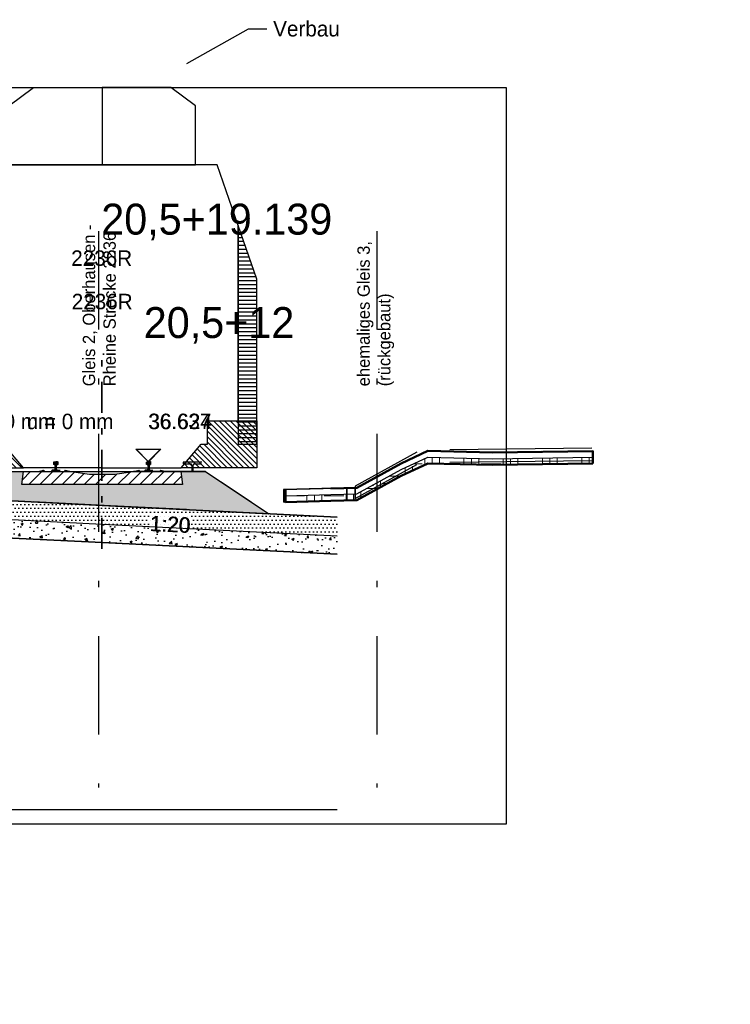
# Model space of a CAD drawing. Extents: x -805 to 3526, y -961 to 1039.
# Tile 450 of 473: x 1494 to 1505, y 28 to 44. Entities that reach past the tile are written whole.
import ezdxf
from ezdxf import colors
from ezdxf.entities.mleader import LeaderData, LeaderLine
from ezdxf.enums import TextEntityAlignment as Align
from ezdxf.math import Vec2, Vec3

# ---------------------------------------------------------------- set-up
doc = ezdxf.new("R2010")
doc.units = 0
for name, pattern in [('AUSGEZOGEN', [2, 1, 1]), ('STRICHPUNKT', [1, 0.5, -0.25, 0, -0.25]), ('STRICHPUNKT2', [12.7, 6.35, -3.175, 0, -3.175])]:
    doc.linetypes.add(name, pattern=pattern)
doc.layers.get('0').update_dxf_attribs({"color": 251})
for name, color, linetype in [('361___H__Lichtraumprofil GC Hauptgleise', 8, 'Continuous'), ('Lichtraumprofil', 9, 'Continuous'), ('Schnitt 3 m', 251, 'Continuous'), ('TTK-P-Gleisachse', 250, 'Continuous'), ('TTK-P-PU', 12, 'Continuous'), ('TTK-P-QP Block', 162, 'Continuous'), ('TTK-P-TEXT', 12, 'AUSGEZOGEN'), ('TTK-P-Verbau', 35, 'Continuous'), ('TTK-P-Verm-ProVI', 112, 'Continuous')]:
    doc.layers.add(name, color=color, linetype=linetype)
for name, color, linetype, lineweight in [('EB-2236S-BETTUNG-LIN', 5, 'Continuous', 25), ('EB-2236S-BETTUNG-SRA', 7, 'Continuous', 25), ('EB-2236S-FSS-LIN', 5, 'Continuous', 35), ('EB-2236S-FSS-SRA', 7, 'Continuous', 25), ('EB-2236S-GLEIS-LIN', 7, 'Continuous', 25), ('EB-2236S-GLEIS-TXT', 7, 'Continuous', 25), ('EB-2236S-GLEISACHSE-LIN', 7, 'STRICHPUNKT', 25), ('EB-2236S-NEIGUNG-TXT', 7, 'Continuous', 25), ('EB-2236S-PLANUM-LIN', 12, 'Continuous', 35), ('EB-2236S-PSS-LIN', 5, 'Continuous', 25), ('EB-2236S-PSS-SRA', 7, 'Continuous', 25), ('EB-2236S-Q-ACHSE-TXT', 7, 'Continuous', 50), ('EB-2236S-Q-BAL-LIN', 7, 'Continuous', 25), ('EB-2236S-SCHWELLE-LIN', 7, 'Continuous', 25), ('EB-2236S-SCHWELLE-SRA', 7, 'Continuous', 18), ('IFCOUT_Oberbau_IFC_RVT-1-Schnitt 2$1$A-GENM', 13, 'Continuous', 9), ('TTK-B-Bestand', 252, 'Continuous', 35), ('VE22-087 - Bf_Dorsten-Hervest ModellRevit2021_rvt-1-Schnitt 2$0$A-FLOR', 192, 'Continuous', 9), ('VE22-087 - Bf_Dorsten-Hervest ModellRevit2021_rvt-1-Schnitt 2$0$A-FLOR-FNSH', 192, 'Continuous', 35), ('VE22-087 - Bf_Dorsten-Hervest ModellRevit2021_rvt-1-Schnitt 2$0$A-FLOR-MCUT', 51, 'Continuous', 9), ('VE22-087 - Bf_Dorsten-Hervest ModellRevit2021_rvt-1-Schnitt 2$0$A-FLOR-PATT', 8, 'Continuous', 35)]:
    doc.layers.add(name, color=color, linetype=linetype, lineweight=lineweight)
doc.styles.add('AKG DIN 6776', font='AKG_DIN67.TTF')
doc.styles.add('PROVI', font='PROVI.SHX')
doc.styles.get("Standard").update_dxf_attribs({"font": 'arial.ttf'})
doc.dimstyles.new('TTK$6', dxfattribs={"dimtxt": 2.5, "dimasz": 2.5, "dimexe": 3.5, "dimexo": 0.1, "dimgap": 1, "dimtad": 1, "dimzin": 0, "dimtxsty": 'AKG DIN 6776', "dimblk": 'OBLIQUE', "dimcen": -0.09, "dimdle": 3, "dimse1": 1, "dimse2": 1, "dimclrd": 256, "dimclre": 256, "dimclrt": 256, "dimadec": 3, "dimazin": 0, "dimtfac": 1, "dimtofl": 0, "dimtmove": 0, "dimatfit": 3, "dimldrblk": 'OBLIQUE', "dimfxl": 7, "dimfxlon": 1, "dimtolj": 1, "dimtzin": 0, "dimlwd": -1, "dimlwe": -1, "dimarcsym": 0})
pattern_1 = [(0, (-142.05051, 86.792254), (1e-17, 0.0635), [])]
pattern_2 = [(45, (-142.05051, 87.43236), (-0.04490128, 0.04490128), [])]

# ---------------------------------------------------------------- blocks, each defined once
blk = doc.blocks.new('PVI_QPZEI_HOE')
for p, q in [((-0.2, 0.2), (0, 0)), ((-0.2, 0.2), (0.2, 0.2)), ((0.2, 0.2), (0, 0))]:
    blk.add_line(p, q)
blk = doc.blocks.new('_None')
blk = doc.blocks.new('S54')
at = {"color": 0}
for p, q in [((-0.063, 0.001), (-0.051, 0.013)), ((-0.063, 0.01), (-0.062, 0.011)), ((-0.063, 0), (-0.063, 0.01)), ((-0.063, 0), (0.062, 0)), ((-0.062, 0.011), (-0.061, 0.012)), ((-0.061, 0.012), (-0.06, 0.012)), ((-0.06, 0.012), (-0.045, 0.013)), ((-0.055, 0), (-0.04, 0.015)), ((-0.046, 0), (-0.026, 0.02)), ((-0.045, 0.013), (-0.042, 0.014)), ((-0.042, 0.014), (-0.016, 0.024)), ((-0.037, 0), (0.009, 0.046)), ((-0.034, 0.119), (0.002, 0.154)), ((-0.034, 0.128), (-0.007, 0.154)), ((-0.034, 0.14), (-0.032, 0.145)), ((-0.034, 0.116), (-0.034, 0.14)), ((-0.033, 0.112), (-0.034, 0.116)), ((-0.034, 0.136), (-0.016, 0.153)), ((-0.033, 0.111), (-0.033, 0.112)), ((-0.031, 0.111), (-0.033, 0.111)), ((-0.032, 0.111), (0.011, 0.154)), ((-0.032, 0.145), (-0.031, 0.147)), ((-0.031, 0.147), (-0.03, 0.149)), ((-0.015, 0.105), (-0.031, 0.111)), ((-0.03, 0.149), (-0.028, 0.151)), ((-0.028, 0.151), (-0.025, 0.152)), ((-0.028, 0), (0.01, 0.038)), ((-0.026, 0.109), (0.019, 0.153)), ((-0.025, 0.152), (-0.024, 0.152)), ((-0.024, 0.152), (-0.021, 0.153)), ((-0.021, 0.153), (-0.017, 0.153)), ((-0.019, 0.106), (0.026, 0.151)), ((-0.019, 0), (0.011, 0.031)), ((-0.017, 0.153), (-0.014, 0.154)), ((-0.016, 0.024), (-0.014, 0.025)), ((-0.014, 0.104), (-0.015, 0.105)), ((-0.014, 0.154), (-0.01, 0.154)), ((-0.013, 0.103), (-0.014, 0.104)), ((-0.014, 0.025), (-0.012, 0.026)), ((-0.013, 0.103), (0.031, 0.148)), ((-0.012, 0.102), (-0.013, 0.103)), ((-0.011, 0.1), (-0.012, 0.102)), ((-0.012, 0.027), (-0.011, 0.031)), ((-0.012, 0.026), (-0.012, 0.027)), ((-0.011, 0.097), (0.033, 0.141)), ((-0.01, 0.097), (-0.011, 0.1)), ((-0.011, 0.031), (-0.01, 0.038)), ((-0.011, 0), (0.014, 0.025)), ((-0.01, 0.154), (-0.006, 0.154)), ((-0.01, 0.095), (-0.01, 0.097)), ((-0.009, 0.091), (-0.01, 0.095)), ((-0.01, 0.036), (0.008, 0.054)), ((-0.01, 0.038), (-0.009, 0.046)), ((-0.009, 0.09), (0.033, 0.133)), ((-0.009, 0.085), (-0.009, 0.091)), ((-0.008, 0.079), (-0.009, 0.085)), ((-0.009, 0.046), (0.008, 0.063)), ((-0.009, 0.046), (-0.008, 0.053)), ((-0.008, 0.082), (0.033, 0.124)), ((-0.008, 0.073), (0.009, 0.091)), ((-0.008, 0.065), (0.008, 0.081)), ((-0.008, 0.079), (-0.008, 0.053)), ((-0.008, 0.056), (0.008, 0.072)), ((-0.006, 0.154), (-0.003, 0.154)), ((-0.003, 0.154), (0, 0.154)), ((-0.002, 0), (0.02, 0.022)), ((0.003, 0.154), (0, 0.154)), ((0.006, 0.154), (0.003, 0.154)), ((0.01, 0.154), (0.006, 0.154)), ((0.007, 0), (0.027, 0.02)), ((0.008, 0.079), (0.009, 0.085)), ((0.008, 0.079), (0.008, 0.053)), ((0.009, 0.046), (0.008, 0.053)), ((0.009, 0.091), (0.01, 0.095)), ((0.009, 0.085), (0.009, 0.091)), ((0.01, 0.038), (0.009, 0.046)), ((0.014, 0.154), (0.01, 0.154)), ((0.01, 0.097), (0.011, 0.1)), ((0.01, 0.095), (0.01, 0.097)), ((0.011, 0.031), (0.01, 0.038)), ((0.011, 0.1), (0.012, 0.102)), ((0.012, 0.027), (0.011, 0.031)), ((0.012, 0.102), (0.013, 0.103)), ((0.012, 0.026), (0.012, 0.027)), ((0.014, 0.025), (0.012, 0.026)), ((0.013, 0.103), (0.014, 0.104)), ((0.017, 0.153), (0.014, 0.154)), ((0.014, 0.104), (0.015, 0.105)), ((0.016, 0.024), (0.014, 0.025)), ((0.015, 0.105), (0.031, 0.111)), ((0.042, 0.014), (0.016, 0.024)), ((0.016, 0), (0.033, 0.017)), ((0.021, 0.153), (0.017, 0.153)), ((0.024, 0.152), (0.021, 0.153)), ((0.025, 0.152), (0.024, 0.152)), ((0.028, 0.151), (0.025, 0.152)), ((0.025, 0), (0.04, 0.015)), ((0.03, 0.149), (0.028, 0.151)), ((0.028, 0.109), (0.033, 0.115)), ((0.031, 0.147), (0.03, 0.149)), ((0.032, 0.145), (0.031, 0.147)), ((0.031, 0.111), (0.033, 0.111)), ((0.033, 0.14), (0.032, 0.145)), ((0.033, 0.116), (0.033, 0.14)), ((0.033, 0.112), (0.033, 0.116)), ((0.033, 0.111), (0.033, 0.112)), ((0.034, 0), (0.046, 0.013)), ((0.045, 0.013), (0.042, 0.014)), ((0.042, 0), (0.054, 0.012)), ((0.06, 0.012), (0.045, 0.013)), ((0.061, 0.012), (0.06, 0.012)), ((0.06, 0), (0.062, 0.003)), ((0.062, 0.011), (0.061, 0.012)), ((0.062, 0.01), (0.062, 0.011)), ((0.062, 0.011), (0.062, 0.011)), ((0.062, 0), (0.062, 0.01))]:
    blk.add_line(p, q, dxfattribs=at)
blk = doc.blocks.new('ProVi SchnittF')
at = {"layer": 'EB-2236S-BETTUNG-SRA'}
h = blk.add_hatch(dxfattribs=at)
h.set_pattern_fill('HEX', color=256, scale=0.008, style=0)
h.set_pattern_definition([(0, (-354.83655, -40.457303), (0, 0.0439940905), [0.0254, -0.0508]), (120, (-354.83655, -40.457303), (-0.0381, -0.021997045), [0.0254, -0.0508]), (60, (-354.81115, -40.457303), (-0.0381, 0.021997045), [0.0254, -0.0508])])
h.paths.add_polyline_path([(3.927, 5.464), (7.188, 5.464), (8.212, 4.782), (3.952, 4.995), (3.952, 5.389), (3.927, 5.389)])
h.paths.add_polyline_path([(4.217, 5.254), (6.817, 5.254), (6.788, 5.464), (4.246, 5.464)], flags=0)
at = {"layer": 'EB-2236S-FSS-SRA'}
h = blk.add_hatch(dxfattribs=at)
h.set_pattern_fill('AR-CONC', color=256, scale=0.002, style=0)
h.set_pattern_definition([(50, (-354.83655, -40.4573), (0.36436934, -0.03187817), [0.0381, -0.4191]), (355, (-354.83655, -40.4573), (-0.07048684, 0.3821137), [0.03048, -0.33528117]), (100.45144, (-354.8062, -40.45996), (0.2938825, 0.3502355), [0.03238, -0.3561805]), (46.1842, (-354.83655, -40.3557), (0.5421581, -0.08408466), [0.05715, -0.62865]), (96.63556, (-354.79137, -40.3627), (0.4748083, 0.49485225), [0.04857005, -0.5342712]), (351.18415, (-354.83655, -40.3557), (0.4748083, 0.49485225), [0.0457199, -0.5029195]), (21, (-354.78575, -40.3811), (0.30322878, -0.2045304), [0.0381, -0.4191]), (326, (-354.78575, -40.3811), (0.12360406, 0.36837593), [0.03048, -0.33528]), (71.45144, (-354.76048, -40.39815), (0.42683284, 0.16384554), [0.03238, -0.35617988]), (37.5, (-354.83655, -40.4573), (0.006177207, 0.16911008), [0, -0.331216, 0, -0.34036, 0, -0.33655]), (7.5, (-354.83655, -40.4573), (0.133639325, 0.20036115), [0, -0.194056, 0, -0.323596, 0, -0.12827]), (327.5, (-354.94983, -40.4573), (0.27118119, -0.01145749), [0, -0.127, 0, -0.39624, 0, -0.52578]), (317.5, (-355.00063, -40.4573), (0.29625836, 0.05085298), [0, -0.1651, 0, -0.263144, 0, -0.37338])])
h.paths.add_polyline_path([(3.952, 4.694), (9.317, 4.426), (9.317, 4.126), (3.952, 4.394)])
at = {"layer": 'EB-2236S-PSS-SRA'}
h = blk.add_hatch(dxfattribs=at)
h.set_pattern_fill('DOTS', color=256, scale=0.04, style=0)
h.set_pattern_definition([(0, (-354.83655, -40.457303), (0.03175, 0.0635), [0, -0.0635])])
h.paths.add_polyline_path([(3.952, 4.739), (4.102, 4.739), (4.002, 4.839), (3.952, 4.839), (3.952, 4.995), (9.317, 4.726), (9.317, 4.426), (3.952, 4.694)])
at = {"layer": 'EB-2236S-SCHWELLE-SRA'}
h = blk.add_hatch(dxfattribs=at)
h.set_pattern_fill('ANSI31', color=256, scale=0.04, style=0)
h.set_pattern_definition([(45, (-354.83655, -40.4573), (-0.08980256, 0.08980256), [])])
h.paths.add_polyline_path([(4.217, 5.254), (4.246, 5.464), (4.481, 5.464), (4.57, 5.489), (4.57, 5.489), (4.59, 5.464), (4.905, 5.464), (4.925, 5.489), (4.925, 5.489), (5.014, 5.464), (5.014, 5.464), (5.314, 5.422), (5.72, 5.422), (6.02, 5.464), (6.02, 5.464), (6.109, 5.489), (6.109, 5.489), (6.129, 5.464), (6.444, 5.464), (6.464, 5.489), (6.464, 5.489), (6.553, 5.464), (6.788, 5.464), (6.817, 5.254)])
at = {"layer": 'EB-2236S-BETTUNG-LIN', "flags": 128}
blk.add_lwpolyline([(3.927, 5.464), (7.188, 5.464), (8.212, 4.782)], dxfattribs=at)
at = {"layer": 'EB-2236S-FSS-LIN', "flags": 128}
blk.add_lwpolyline([(3.952, 4.739), (3.952, 4.394), (5.517, 4.316), (9.317, 4.126)], dxfattribs=at)
at = {"layer": 'EB-2236S-GLEISACHSE-LIN'}
blk.add_line((5.517, 4.214), (5.517, 7.339), dxfattribs=at)
at = {"layer": 'EB-2236S-PLANUM-LIN', "color": 5, "flags": 128}
blk.add_lwpolyline([(3.952, 4.995), (5.517, 4.916), (9.317, 4.726)], dxfattribs=at)
at = {"layer": 'EB-2236S-PSS-LIN', "flags": 128}
blk.add_lwpolyline([(3.952, 4.739), (3.952, 4.694), (5.517, 4.616), (9.317, 4.426)], dxfattribs=at)
at = {"layer": 'EB-2236S-Q-BAL-LIN'}
blk.add_line((-12.879, 0), (9.317, 0), dxfattribs=at)
at = {"layer": 'EB-2236S-SCHWELLE-LIN', "flags": 128}
blk.add_lwpolyline([(4.217, 5.254), (4.246, 5.464), (4.481, 5.464), (4.57, 5.489), (4.59, 5.464), (4.905, 5.464), (4.925, 5.489), (5.014, 5.464), (5.314, 5.422), (5.72, 5.422), (6.02, 5.464), (6.109, 5.489), (6.129, 5.464), (6.444, 5.464), (6.464, 5.489), (6.553, 5.464), (6.788, 5.464), (6.817, 5.254), (4.217, 5.254)], dxfattribs=at)
at = {"layer": 'EB-2236S-GLEIS-LIN'}
for name, p in [('PVI_QPZEI_HOE', (6.268, 5.624)), ('S54', (4.766, 5.47)), ('S54', (6.268, 5.47))]:
    blk.add_blockref(name, p, dxfattribs=at)
at = {"layer": 'EB-2236S-GLEIS-TXT', "style": 'PROVI'}
blk.add_text('2236R', height=0.25, dxfattribs=at).set_placement((5.517, 8.089), align=Align.CENTER)
blk.add_text('u = 0 mm', height=0.25, dxfattribs=at).set_placement((5.699, 6.15), align=Align.RIGHT)
blk.add_text('36.624', height=0.25, dxfattribs=at).set_placement((6.268, 6.15))
at = {"layer": 'EB-2236S-NEIGUNG-TXT', "style": 'PROVI'}
blk.add_text('1:20', height=0.25, rotation=357.1376, dxfattribs=at).set_placement((6.629, 4.736), align=Align.TOP_CENTER)
at = {"layer": 'EB-2236S-Q-ACHSE-TXT', "style": 'PROVI'}
blk.add_text('20,5+12', height=0.5, dxfattribs=at).set_placement((7.407, 7.624), align=Align.CENTER)
blk = doc.blocks.new('*D549')
at = {"layer": 'DEFPOINTS', "color": 0}
for p in [(1594.653, 36.74), (1594.306, 36.575), (8.223, 0)]:
    blk.add_point(p, dxfattribs=at)
at = {"layer": 'TTK-B-Bestand', "insert": (1594.109, 36.983), "char_height": 0.25, "attachment_point": 5, "style": 'AKG DIN 6776'}
blk.add_mtext('\\A1;36,588', dxfattribs=at)
blk = doc.blocks.new('_OBLIQUE')
at = {"color": 0, "linetype": 'ByBlock'}
blk.add_line((-0.5, -0.5), (0.5, 0.5), dxfattribs=at)
blk = doc.blocks.new('*D548')
at = {"layer": 'DEFPOINTS', "color": 0}
for p in [(1585.537, 36.771), (1585.046, 36.614), (-0.868, 0.031)]:
    blk.add_point(p, dxfattribs=at)
at = {"layer": 'TTK-B-Bestand', "insert": (1585.018, 37.014), "char_height": 0.25, "attachment_point": 5, "style": 'AKG DIN 6776'}
blk.add_mtext('\\A1;36,621', dxfattribs=at)
blk = doc.blocks.new('A$C59C97115')
at = {"layer": 'Lichtraumprofil', "transparency": 33554559}
h = blk.add_hatch(dxfattribs=at)
h.set_pattern_fill('ANSI31', color=42, scale=0.02, angle=315)
h.set_pattern_definition(pattern_1)
h.paths.add_polyline_path([(-2.2, 3.917), (-2.5, 3.05), (-2.5, 0.38), (-2.2, 0.38)])
h = blk.add_hatch(dxfattribs=at)
h.set_pattern_fill('ANSI31', color=42, scale=0.02, angle=315)
h.set_pattern_definition(pattern_1)
h.paths.add_polyline_path([(2.2, 3.917), (2.5, 3.05), (2.5, 0.38), (2.2, 0.38)])
h = blk.add_hatch(dxfattribs=at)
h.set_pattern_fill('ANSI31', color=42, scale=0.02)
h.set_pattern_definition(pattern_2)
h.paths.add_polyline_path([(-1.6, 0.38), (-1.7, 0.38), (-1.7, 0.76), (-2.2, 0.76), (-2.5, 0.76), (-2.5, 0), (-1.275, 0)])
h = blk.add_hatch(dxfattribs=at)
h.set_pattern_fill('ANSI31', color=42, scale=0.02)
h.set_pattern_definition(pattern_2)
h.paths.add_polyline_path([(1.6, 0.38), (1.7, 0.38), (1.7, 0.76), (2.2, 0.76), (2.5, 0.76), (2.5, 0), (1.275, 0)])
at = {"layer": 'Lichtraumprofil', "color": 42}
for p, q in [((-2.2, 3.917), (-1.86, 4.9)), ((-1.86, 4.9), (-1.51, 4.9)), ((-1.615, 4.9), (0, 4.9)), ((1.615, 4.9), (0, 4.9)), ((1.86, 4.9), (1.51, 4.9)), ((2.2, 3.917), (1.86, 4.9)), ((-2.2, 0.76), (-2.2, 3.917)), ((2.2, 0.76), (2.2, 3.917)), ((-1.7, 0.76), (-2.2, 0.76)), ((-1.7, 0.38), (-1.7, 0.76)), ((1.7, 0.38), (1.7, 0.76)), ((1.7, 0.76), (2.2, 0.76)), ((-1.6, 0.38), (-1.7, 0.38)), ((-1.275, 0), (-1.6, 0.38)), ((1.275, 0), (1.6, 0.38)), ((1.6, 0.38), (1.7, 0.38)), ((0, 0), (-1.275, 0)), ((0, 0), (1.275, 0))]:
    blk.add_line(p, q, dxfattribs=at)
at = {"layer": 'Lichtraumprofil', "color": 42, "flags": 128}
for points in [[(-1.51, 4.9), (-1.51, 5.85), (-1.11, 6.15), (0, 6.15), (0, 4.9), (-1.51, 4.9)], [(1.51, 4.9), (1.51, 5.85), (1.11, 6.15), (0, 6.15), (0, 4.9), (1.51, 4.9)], [(-2.2, 3.917), (-2.2, 0.38), (-2.5, 0.38), (-2.5, 3.05), (-2.2, 3.917)], [(2.2, 3.917), (2.2, 0.38), (2.5, 0.38), (2.5, 3.05), (2.2, 3.917)], [(-2.5, 0.76), (-2.5, 0), (-1.275, 0), (-1.6, 0.38), (-1.7, 0.38), (-1.7, 0.76), (-2.2, 0.76), (-2.2, 0.76), (-2.5, 0.76)], [(2.5, 0.76), (2.5, 0), (1.275, 0), (1.6, 0.38), (1.7, 0.38), (1.7, 0.76), (2.2, 0.76), (2.2, 0.76), (2.5, 0.76)]]:
    blk.add_lwpolyline(points, dxfattribs=at)
blk = doc.blocks.new('IFCOUT_Oberbau_IFC_RVT-1-Schnitt 2')
at = {"layer": 'IFCOUT_Oberbau_IFC_RVT-1-Schnitt 2$1$A-GENM', "color": 251}
for p, q in [((2.573, 36.573), (2.541, 36.573)), ((2.541, 36.573), (2.541, 36.551)), ((2.541, 36.551), (2.541, 36.533)), ((2.541, 36.533), (2.555, 36.533)), ((2.555, 36.533), (2.566, 36.533)), ((2.566, 36.533), (2.566, 36.484)), ((2.566, 36.484), (2.566, 36.444)), ((2.588, 36.573), (2.573, 36.573)), ((2.586, 36.493), (2.586, 36.533)), ((2.586, 36.533), (2.6, 36.533)), ((2.586, 36.444), (2.586, 36.493)), ((2.6, 36.533), (2.611, 36.533)), ((2.611, 36.555), (2.611, 36.573)), ((2.611, 36.533), (2.611, 36.555)), ((4.058, 36.573), (4.043, 36.573)), ((4.043, 36.573), (4.043, 36.551)), ((4.043, 36.551), (4.043, 36.533)), ((4.043, 36.533), (4.057, 36.533)), ((4.057, 36.533), (4.068, 36.533)), ((4.068, 36.533), (4.068, 36.484)), ((4.068, 36.484), (4.068, 36.444)), ((4.088, 36.493), (4.088, 36.533)), ((4.088, 36.533), (4.102, 36.533)), ((4.088, 36.444), (4.088, 36.493)), ((4.102, 36.533), (4.113, 36.533)), ((4.113, 36.555), (4.113, 36.573)), ((4.113, 36.533), (4.113, 36.555)), ((11.637, 36.492), (11.615, 36.492)), ((11.615, 36.492), (11.615, 36.481)), ((11.615, 36.481), (11.615, 36.467)), ((11.615, 36.467), (11.668, 36.467)), ((11.678, 36.621), (11.64, 36.621)), ((11.64, 36.621), (11.64, 36.604)), ((11.64, 36.604), (11.64, 36.581)), ((11.64, 36.581), (11.651, 36.581)), ((11.651, 36.581), (11.665, 36.581)), ((11.665, 36.492), (11.651, 36.492)), ((11.665, 36.581), (11.665, 36.542)), ((11.665, 36.542), (11.665, 36.492)), ((11.668, 36.467), (11.735, 36.467)), ((11.71, 36.621), (11.678, 36.621)), ((11.685, 36.532), (11.685, 36.581)), ((11.685, 36.581), (11.696, 36.581)), ((11.685, 36.492), (11.685, 36.532)), ((11.702, 36.492), (11.685, 36.492)), ((11.696, 36.581), (11.71, 36.581)), ((11.71, 36.599), (11.71, 36.621)), ((11.71, 36.581), (11.71, 36.599)), ((11.735, 36.479), (11.735, 36.492)), ((11.735, 36.467), (11.735, 36.479)), ((13.144, 36.493), (13.117, 36.493)), ((13.117, 36.493), (13.117, 36.481)), ((13.117, 36.481), (13.117, 36.468)), ((13.117, 36.468), (13.17, 36.468)), ((13.142, 36.622), (13.142, 36.604)), ((13.142, 36.604), (13.142, 36.582)), ((13.142, 36.582), (13.153, 36.582)), ((13.167, 36.493), (13.144, 36.493)), ((13.153, 36.582), (13.167, 36.582)), ((13.167, 36.582), (13.167, 36.542)), ((13.167, 36.542), (13.167, 36.493)), ((13.17, 36.468), (13.237, 36.468)), ((13.187, 36.532), (13.187, 36.582)), ((13.187, 36.582), (13.198, 36.582)), ((13.187, 36.493), (13.187, 36.532)), ((13.198, 36.582), (13.212, 36.582)), ((13.211, 36.622), (13.2, 36.622)), ((13.212, 36.599), (13.212, 36.622)), ((13.212, 36.582), (13.212, 36.599)), ((13.237, 36.479), (13.237, 36.493)), ((13.237, 36.468), (13.237, 36.479)), ((1.194, 36.105), (1.656, 36.413)), ((1.348, 36.208), (1.656, 36.413)), ((1.656, 36.413), (3.157, 36.413)), ((1.658, 36.413), (1.656, 36.413)), ((2.538, 36.444), (2.516, 36.444)), ((2.516, 36.444), (2.516, 36.43)), ((2.516, 36.43), (2.516, 36.419)), ((2.516, 36.419), (2.582, 36.419)), ((2.582, 36.419), (2.636, 36.419)), ((2.609, 36.444), (2.586, 36.444)), ((2.636, 36.444), (2.609, 36.444)), ((2.636, 36.433), (2.636, 36.444)), ((2.636, 36.419), (2.636, 36.433)), ((2.749, 36.413), (3.157, 36.413)), ((4.998, 36.413), (3.157, 36.413)), ((3.157, 36.413), (4.998, 36.413)), ((4.041, 36.444), (4.018, 36.444)), ((4.018, 36.444), (4.018, 36.43)), ((4.018, 36.43), (4.018, 36.419)), ((4.018, 36.419), (4.085, 36.419)), ((4.056, 36.444), (4.041, 36.444)), ((4.085, 36.419), (4.138, 36.419)), ((4.111, 36.444), (4.088, 36.444)), ((4.138, 36.444), (4.111, 36.444)), ((4.138, 36.433), (4.138, 36.444)), ((4.138, 36.419), (4.138, 36.433)), ((5.357, 36.174), (4.998, 36.413)), ((4.998, 36.413), (5.357, 36.174)), ((10.467, 36.27), (10.755, 36.461)), ((10.74, 36.452), (10.537, 36.317)), ((10.755, 36.462), (10.755, 36.461)), ((10.755, 36.461), (12.268, 36.461)), ((11.544, 36.461), (12.606, 36.461)), ((14.097, 36.462), (12.606, 36.461)), ((14.554, 36.156), (14.097, 36.462)), ((14.097, 36.462), (14.555, 36.156)), ((5.357, 36.174), (5.646, 35.982)), ((5.357, 36.174), (5.646, 35.982)), ((10.107, 36.03), (10.467, 36.27)), ((10.107, 36.03), (10.467, 36.27)), ((10.517, 36.303), (10.467, 36.27)), ((14.554, 36.156), (14.819, 35.98)), ((14.555, 36.156), (15.12, 35.779)), ((0.633, 35.731), (1.194, 36.105)), ((12.883, 35.891), (10.107, 36.03)), ((0.633, 35.731), (0.942, 35.937)), ((0.633, 35.731), (3.396, 35.869)), ((5.646, 35.982), (3.396, 35.869)), ((5.646, 35.982), (5.077, 35.953)), ((5.648, 35.982), (5.646, 35.982)), ((15.12, 35.779), (12.883, 35.891)), ((1.304, 35.764), (0.633, 35.731)), ((15.122, 35.78), (15.12, 35.779))]:
    blk.add_line(p, q, dxfattribs=at)
at = {"layer": 'IFCOUT_Oberbau_IFC_RVT-1-Schnitt 2$1$A-GENM', "color": 251, "lineweight": 5}
for p, q in [((2.541, 36.573), (2.542, 36.573)), ((2.573, 36.573), (2.573, 36.573)), ((2.586, 36.493), (2.587, 36.494)), ((2.611, 36.573), (2.612, 36.573)), ((2.611, 36.555), (2.612, 36.556)), ((2.611, 36.533), (2.612, 36.533)), ((4.043, 36.573), (4.044, 36.573)), ((4.088, 36.493), (4.089, 36.494)), ((11.615, 36.492), (11.616, 36.493)), ((11.71, 36.621), (11.711, 36.622)), ((11.71, 36.599), (11.711, 36.6)), ((11.71, 36.581), (11.711, 36.582)), ((11.735, 36.493), (11.736, 36.493)), ((13.117, 36.493), (13.118, 36.493)), ((13.144, 36.493), (13.145, 36.493)), ((13.187, 36.532), (13.188, 36.533)), ((13.212, 36.622), (13.213, 36.622)), ((13.212, 36.599), (13.213, 36.6)), ((13.212, 36.582), (13.213, 36.582)), ((2.516, 36.444), (2.517, 36.444)), ((2.609, 36.444), (2.609, 36.444)), ((2.636, 36.444), (2.637, 36.444)), ((2.636, 36.433), (2.637, 36.433)), ((2.636, 36.419), (2.637, 36.419)), ((4.088, 36.444), (4.089, 36.444)), ((4.138, 36.444), (4.139, 36.444)), ((4.138, 36.433), (4.139, 36.433)), ((4.138, 36.419), (4.139, 36.419)), ((14.098, 36.462), (14.097, 36.462))]:
    blk.add_line(p, q, dxfattribs=at)
blk = doc.blocks.new('P-HP-Dorsten 2022  - Schnitt 2 Süden')
at = {"layer": 'VE22-087 - Bf_Dorsten-Hervest ModellRevit2021_rvt-1-Schnitt 2$0$A-FLOR-PATT', "lineweight": 9}
h = blk.add_hatch(dxfattribs=at)
h.set_pattern_fill('FP_8', color=252, style=0, pattern_type=2)
h.set_pattern_definition([(24.612, (8.441, 32.558), (0.5771735, 0.29786776), [0.09523, -0.01905, 0.02539, -0.01905, -0.47613]), (24.612, (8.441, 32.558), (0.5771735, 0.29786776), [-0.15871, 0.09523, -0.38091]), (24.612, (8.412, 32.546), (0.5771735, 0.29786776), [0.06348, -0.04761, 0.09523, -0.04761, -0.38091]), (24.612, (8.412, 32.546), (0.5771735, 0.29786776), [-0.25394, 0.06348, -0.31742]), (24.612, (8.614, 32.652), (0.5771735, 0.29786776), [0.07936, -0.03174, 0.07936, -0.44439]), (24.612, (8.325, 32.526), (0.5771735, 0.29786776), [0.03174, -0.06348, 0.03174, -0.50788]), (90, (8.383, 32.553), (-0.57717, -0.23092), [0.00301, -0.03046]), (90, (8.556, 32.612), (-0.57717, -0.23092), [0.00335, -0.03013]), (90, (8.7, 32.691), (-0.57717, -0.23092), [0.00335, -0.03013]), (27.298, (8.631, 32.646), (-3.38e-06, 0.03347663), [0.04593, -0.60358]), (201.806, (8.481, 32.577), (-0.57717378, -0.26439841), [0.04396, -0.57769]), (29.86, (8.614, 32.638), (3.44e-06, 0.03347581), [0.02976, -0.63576]), (34.61, (8.585, 32.625), (-2.115e-06, 0.03347212), [0.01701, -0.68425]), (34.61, (8.729, 32.704), (-2.115e-06, 0.03347212), [0.01361, -0.68766]), (34.61, (8.395, 32.558), (-2.115e-06, 0.03347212), [0.01191, -0.68936]), (192.74, (8.527, 32.599), (-1.9e-06, 0.03347367), [0.01435, -0.57738]), (192.74, (8.672, 32.678), (-1.9e-06, 0.03347367), [0.01148, -0.58025]), (192.74, (8.372, 32.547), (-1.9e-06, 0.03347367), [0.01005, -0.58169]), (198.886, (8.498, 32.585), (5.28e-06, 0.03347379), [0.02728, -0.58273])])
h.paths.add_polyline_path([(17.258, 36.597), (17.693, 36.797), (17.69, 36.801), (17.302, 36.623)])
h = blk.add_hatch(dxfattribs=at)
h.set_pattern_fill('FP_6', color=252, style=0, pattern_type=2)
h.set_pattern_definition([(358.642, (6.734, 37.057), (0.6348252, 0.01041798), [0.09525, -0.01905, 0.0254, -0.01905, -0.47625]), (358.642, (6.734, 37.057), (0.6348252, 0.01041798), [-0.15875, 0.09525, -0.381]), (358.642, (6.703, 37.058), (0.6348252, 0.01041798), [0.0635, -0.04762, 0.09525, -0.04762, -0.381]), (358.642, (6.703, 37.058), (0.6348252, 0.01041798), [-0.254, 0.0635, -0.3175]), (358.642, (6.925, 37.063), (0.6348252, 0.01041798), [0.07937, -0.03175, 0.07937, -0.4445]), (358.642, (6.607, 37.076), (0.6348252, 0.01041798), [0.03175, -0.0635, 0.03175, -0.508]), (90, (6.671, 37.074), (-0.63482, 0.04052), [0.00229, -0.02318]), (90, (6.861, 37.054), (-0.63482, 0.04052), [0.00255, -0.02292]), (90, (7.02, 37.061), (-0.63482, 0.04052), [0.00255, -0.02292]), (0.94005, (6.944, 37.052), (2.077e-06, 0.02547346), [0.04489, -0.59001]), (176.348, (6.779, 37.056), (-0.63482072, 0.01504627), [0.04498, -0.59113]), (3.235, (6.925, 37.053), (2.655e-06, 0.02547074), [0.02844, -0.6074]), (7.788, (6.893, 37.054), (-6.9e-07, 0.02546479), [0.01554, -0.62519]), (7.788, (7.052, 37.06), (-6.9e-07, 0.02546479), [0.01243, -0.6283]), (7.788, (6.684, 37.074), (-6.9e-07, 0.02546479), [0.01088, -0.62985]), (169.564, (6.83, 37.055), (3.744e-06, 0.02547066), [0.01566, -0.62984]), (169.564, (6.988, 37.062), (3.744e-06, 0.02547066), [0.01252, -0.63298]), (169.564, (6.658, 37.074), (3.744e-06, 0.02547066), [0.01096, -0.63454]), (174.065, (6.798, 37.056), (3.223e-06, 0.02546617), [0.02854, -0.6097])])
h.paths.add_polyline_path([(18.734, 36.772), (18.62, 36.779), (18.322, 36.786), (17.69, 36.801), (17.693, 36.797), (18.62, 36.775)])
h = blk.add_hatch(dxfattribs=at)
h.set_pattern_fill('FP_5', color=252, style=0, pattern_type=2)
h.set_pattern_definition([(0.81576, (6.711, 36.599), (0.63493427, 0.06181596), [0.09525, -0.01905, 0.0254, -0.01905, -0.47625]), (0.81576, (6.711, 36.599), (0.63493427, 0.06181596), [-0.15875, 0.09525, -0.381]), (0.81576, (6.679, 36.6), (0.63493427, 0.06181596), [0.0635, -0.04762, 0.09525, -0.04762, -0.381]), (0.81576, (6.679, 36.6), (0.63493427, 0.06181596), [-0.254, 0.0635, -0.3175]), (0.81576, (6.901, 36.624), (0.63493427, 0.06181596), [0.07937, -0.03175, 0.07937, -0.4445]), (0.81576, (6.584, 36.63), (0.63493427, 0.06181596), [0.03175, -0.0635, 0.03175, -0.508]), (90, (6.647, 36.631), (-0.63494, 0.04373), [0.00475, -0.04802]), (90, (6.838, 36.602), (-0.63494, 0.04373), [0.00528, -0.0475]), (90, (6.997, 36.626), (-0.63494, 0.04373), [0.00528, -0.0475]), (5.561, (6.921, 36.603), (-4.5e-06, 0.05277796), [0.04511, -0.59283]), (176.06, (6.755, 36.6), (-0.63493206, -0.00904406), [0.045, -0.59144]), (10.23, (6.901, 36.603), (-3.5e-06, 0.0527784), [0.02885, -0.61634]), (19.122, (6.87, 36.603), (2.82e-06, 0.05277276), [0.0163, -0.65572]), (19.122, (7.028, 36.626), (2.82e-06, 0.05277276), [0.01304, -0.65898]), (19.122, (6.66, 36.631), (2.82e-06, 0.05277276), [0.01141, -0.66061]), (162.347, (6.806, 36.602), (3.95e-06, 0.0527739), [0.01616, -0.65015]), (162.347, (6.965, 36.625), (3.95e-06, 0.0527739), [0.01293, -0.65338]), (162.347, (6.635, 36.631), (3.95e-06, 0.0527739), [0.01131, -0.655]), (171.357, (6.774, 36.601), (2e-08, 0.05276925), [0.02872, -0.61351])])
h.paths.add_polyline_path([(18.734, 36.772), (18.734, 36.772), (20.359, 36.796), (20.358, 36.804), (19.292, 36.789), (18.62, 36.779)])
h = blk.add_hatch(dxfattribs=at)
h.set_pattern_fill('FP_3', color=252, style=0, pattern_type=2)
h.set_pattern_definition([(0, (6.525, 36.271), (0.3175, 0.3175), [0.3175, -0.3175]), (0, (6.525, 36.39), (0.3175, 0.3175), [0.3175, -0.3175]), (0, (6.525, 36.509), (0.3175, 0.3175), [0.3175, -0.3175]), (90, (6.565, 36.549), (-0.3175, 0.3175), [0.3175, -0.3175]), (90, (6.684, 36.549), (-0.3175, 0.3175), [0.3175, -0.3175]), (90, (6.803, 36.549), (-0.3175, 0.3175), [0.3175, -0.3175])])
h.paths.add_polyline_path([(15.389, 35.971), (16.12, 35.991), (16.541, 36.003), (17.258, 36.397), (17.693, 36.597), (18.734, 36.572), (20.359, 36.596), (20.359, 36.696), (18.734, 36.672), (17.693, 36.697), (17.258, 36.497), (16.541, 36.103), (16.12, 36.091), (15.389, 36.071)])
h = blk.add_hatch(dxfattribs=at)
h.set_pattern_fill('FP_7', color=252, style=0, pattern_type=2)
h.set_pattern_definition([(28.786, (9.043, 32.084), (0.5565147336, 0.314235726), [0.09525, -0.01905, 0.0254, -0.01905, -0.47624]), (28.786, (9.043, 32.084), (0.5565147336, 0.314235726), [-0.15875, 0.09525, -0.38099]), (28.786, (9.016, 32.069), (0.5565147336, 0.314235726), [0.0635, -0.04762, 0.09525, -0.04762, -0.38099]), (28.786, (9.016, 32.069), (0.5565147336, 0.314235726), [-0.25399, 0.0635, -0.31749]), (28.786, (9.21, 32.179), (0.5565147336, 0.314235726), [0.07937, -0.03175, 0.07937, -0.44449]), (28.786, (8.932, 32.028), (0.5565147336, 0.314235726), [0.03175, -0.0635, 0.03175, -0.50799]), (90, (8.988, 32.059), (-0.55652, -0.2973), [0.00076, -0.0077]), (90, (9.155, 32.146), (-0.55652, -0.2973), [0.00085, -0.00762]), (90, (9.294, 32.225), (-0.55652, -0.2973), [0.00085, -0.00762]), (29.451, (9.227, 32.185), (-1.244e-06, 0.0084630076), [0.04519, -0.59392]), (208.112, (9.082, 32.106), (-0.5565151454, -0.3057703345), [0.04462, -0.58634]), (30.108, (9.21, 32.176), (4.653e-06, 0.00846433), [0.02877, -0.61454]), (31.395, (9.183, 32.161), (-2.0016e-06, 0.008468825), [0.01581, -0.63616]), (31.395, (9.322, 32.241), (-2.0016e-06, 0.008468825), [0.01265, -0.63932]), (31.395, (8.999, 32.065), (-2.0016e-06, 0.008468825), [0.01107, -0.6409]), (206.039, (9.127, 32.13), (1.744e-06, 0.0084705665), [0.01502, -0.60437]), (206.039, (9.266, 32.21), (1.744e-06, 0.0084705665), [0.01202, -0.60737]), (206.039, (8.977, 32.053), (1.7437e-06, 0.0084705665), [0.01052, -0.60888]), (207.43, (9.099, 32.115), (1.949e-06, 0.008462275), [0.02804, -0.59897])])
h.paths.add_polyline_path([(16.538, 36.203), (16.541, 36.203), (17.258, 36.597), (17.302, 36.623), (17.287, 36.615), (16.539, 36.203)])
at = {"layer": 'VE22-087 - Bf_Dorsten-Hervest ModellRevit2021_rvt-1-Schnitt 2$0$A-FLOR', "color": 252, "lineweight": 25}
for p, q in [((17.69, 36.801), (17.693, 36.797)), ((20.358, 36.804), (20.359, 36.796)), ((18.62, 36.779), (18.734, 36.772)), ((17.258, 36.597), (17.302, 36.623)), ((16.538, 36.003), (16.54, 36.003)), ((15.386, 35.971), (15.389, 35.971))]:
    blk.add_line(p, q, dxfattribs=at)
at = {"layer": 'VE22-087 - Bf_Dorsten-Hervest ModellRevit2021_rvt-1-Schnitt 2$0$A-FLOR-FNSH', "color": 252, "lineweight": 50}
for p, q in [((17.693, 36.797), (17.258, 36.597)), ((18.734, 36.772), (17.693, 36.797)), ((20.359, 36.796), (18.734, 36.772)), ((20.359, 36.696), (20.359, 36.796)), ((20.359, 36.596), (20.359, 36.696)), ((17.258, 36.597), (16.541, 36.203)), ((17.258, 36.397), (17.693, 36.597)), ((17.693, 36.597), (18.734, 36.572)), ((18.734, 36.572), (20.359, 36.596)), ((16.541, 36.003), (17.258, 36.397)), ((15.389, 36.171), (15.389, 36.071)), ((16.541, 36.203), (16.12, 36.191)), ((15.389, 36.071), (15.389, 35.971)), ((15.389, 35.971), (16.12, 35.991)), ((16.12, 35.991), (16.541, 36.003))]:
    blk.add_line(p, q, dxfattribs=at)
at = {"layer": 'VE22-087 - Bf_Dorsten-Hervest ModellRevit2021_rvt-1-Schnitt 2$0$A-FLOR-MCUT', "color": 252, "lineweight": 25}
for p, q in [((17.258, 36.497), (17.693, 36.697)), ((17.693, 36.697), (18.734, 36.672)), ((18.734, 36.672), (20.359, 36.696)), ((16.541, 36.103), (17.258, 36.497)), ((15.389, 36.071), (16.12, 36.091)), ((16.12, 36.091), (16.541, 36.103))]:
    blk.add_line(p, q, dxfattribs=at)
at = {"layer": 'TTK-B-Bestand', "color": 251, "lineweight": 5}
blk.add_blockref('IFCOUT_Oberbau_IFC_RVT-1-Schnitt 2', (0, 0), dxfattribs=at)
blk = doc.blocks.new('*D536')
at = {"layer": 'DEFPOINTS', "color": 0}
for p in [(1593.426, 36.652), (1593.91, 36.652), (733.066, 0.107)]:
    blk.add_point(p, dxfattribs=at)
at = {"layer": 'TTK-P-TEXT', "insert": (1594.454, 36.896), "char_height": 0.25, "attachment_point": 5, "style": 'AKG DIN 6776'}
blk.add_mtext('\\A1;36,589', dxfattribs=at)

msp = doc.modelspace()

# ---------------------------------------------------------------- linework, layer by layer
at = {"layer": 'EB-2236S-GLEISACHSE-LIN', "color": 251}
msp.add_line((1494.8592, 35.2149), (1494.8592, 38.3399), dxfattribs=at)
at = {"layer": 'Schnitt 3 m', "color": 251}
for p, q in [((1502.7885, 36.8453), (1500.491, 36.8141)), ((1499.958, 36.7759), (1498.9611, 36.2283)), ((1500.491, 36.6141), (1502.7885, 36.6453)), ((1496.4777, 36.618), (1496.1777, 36.618)), ((1496.1777, 36.618), (1496.1777, 36.59)), ((1496.1777, 36.59), (1496.2947, 36.59)), ((1496.3187, 36.566), (1496.3187, 36.4724)), ((1496.3367, 36.4724), (1496.3367, 36.566)), ((1496.3607, 36.59), (1496.4777, 36.59)), ((1496.4777, 36.618), (1496.478, 36.618)), ((1498.9611, 36.0283), (1499.958, 36.5759)), ((1493.3628, 36.4636), (1493.5686, 36.4637)), ((1496.5397, 36.4636), (1495.3751, 36.4636)), ((1497.7999, 36.1718), (1497.809, 36.1717)), ((1497.7999, 36.1718), (1497.7999, 35.9718)), ((1498.9499, 36.2034), (1497.8, 36.1718)), ((1497.8, 36.1721), (1498.8755, 36.2014)), ((1498.8247, 36.1996), (1497.809, 36.1717)), ((1497.809, 36.1717), (1497.809, 35.9717)), ((1498.8247, 35.9996), (1498.8247, 36.1996)), ((1498.9613, 36.2037), (1498.8248, 36.1996)), ((1498.8248, 36.1996), (1498.8248, 35.9996)), ((1498.9611, 36.2283), (1498.9611, 36.0283)), ((1498.9613, 36.0037), (1498.9613, 36.2037)), ((1497.0622, 36.1154), (1497.5633, 35.7814)), ((1497.809, 35.9717), (1498.8247, 35.9996)), ((1498.8248, 35.9996), (1498.9613, 36.0037)), ((1495.0016, 35.9094), (1493.7492, 35.9721)), ((1495.0015, 35.9094), (1497.5633, 35.7814)), ((1496.2294, 35.8481), (1495.0016, 35.9094)), ((1497.809, 35.9717), (1497.7999, 35.9718))]:
    msp.add_line(p, q, dxfattribs=at)
for centre, start_param, end_param in [((1496.2947, 36.566), 4.712389, 6.2831853), ((1496.3607, 36.566), 0, 1.5707963)]:
    msp.add_ellipse(centre, major_axis=(0, 0.024), ratio=0.9999756, start_param=start_param, end_param=end_param, dxfattribs=at)
at = {"layer": 'TTK-P-Gleisachse', "color": 251, "linetype": 'STRICHPUNKT2', "ltscale": 0.25}
for p, q in [((1494.8102, 40.3511), (1494.8102, 31.3547)), ((1499.3102, 40.3511), (1499.3102, 31.3547))]:
    msp.add_line(p, q, dxfattribs=at)
at = {"layer": 'TTK-P-Verm-ProVI', "color": 251}
msp.add_lwpolyline([(1469.908, 30.7667), (1501.4082, 30.7667), (1501.4082, 42.6684), (1469.908, 42.6684)], close=True, dxfattribs=at)

# ---------------------------------------------------------------- block references
at = {"layer": '361___H__Lichtraumprofil GC Hauptgleise', "color": 251, "xscale": -1}
msp.add_blockref('A$C59C97115', (1494.8685, 36.5268), dxfattribs=at)
at = {"layer": 'EB-2236S-GLEIS-LIN', "color": 251}
msp.add_blockref('PVI_QPZEI_HOE', (1495.6102, 36.6249), dxfattribs=at)
at = {"layer": 'TTK-P-PU', "color": 251}
msp.add_blockref('ProVi SchnittF', (1489.3507, 30.9999), dxfattribs=at)
at = {"layer": 'TTK-P-QP Block', "color": 251}
msp.add_blockref('P-HP-Dorsten 2022  - Schnitt 2 Süden', (1482.4448, 0.0001), dxfattribs=at)

# ---------------------------------------------------------------- texts
at = {"layer": 'EB-2236S-GLEIS-TXT', "color": 251, "style": 'PROVI'}
msp.add_text('2236R', height=0.25, dxfattribs=at).set_placement((1494.8592, 39.7913), align=Align.CENTER)
msp.add_text('u = 0 mm', height=0.25, dxfattribs=at).set_placement((1494.1082, 37.1509), align=Align.RIGHT)
msp.add_text('36.637', height=0.25, dxfattribs=at).set_placement((1495.6102, 37.1509))
at = {"layer": 'EB-2236S-NEIGUNG-TXT', "color": 251, "style": 'PROVI'}
msp.add_text('1:20', height=0.25, rotation=357.13759, dxfattribs=at).set_placement((1495.9705, 35.7366), align=Align.TOP_CENTER)
at = {"layer": 'EB-2236S-Q-ACHSE-TXT', "color": 251, "style": 'PROVI'}
msp.add_text('20,5+19.139', height=0.5, dxfattribs=at).set_placement((1496.7207, 40.2962), align=Align.CENTER)
at = {"layer": 'TTK-P-Gleisachse', "color": 251, "char_height": 0.2, "attachment_point": 7, "rotation": 90}
for s, width, insert in [('{\\fAKG DIN 6776|b0|i0|c0|p2;Gleis 2, Oberhausen - Rheine Strecke 2236}', 3.055589, (1495.0898, 37.8433)), ('{\\fAKG DIN 6776|b0|i0|c0|p2;ehemaliges Gleis 3, (rückgebaut)}', 3.161727, (1499.5898, 37.8433))]:
    msp.add_mtext_dynamic_manual_height_columns(s, width=width, gutter_width=12.5, heights=[0], dxfattribs=dict(at, insert=insert))

# ---------------------------------------------------------------- dimensions: what is measured, and where the dimension line sits
at = {"layer": 'TTK-B-Bestand', "color": 251}
for feature_location, offset, origin, text, picture, middle in [((1585.0459, 36.614), (0.4461, 0.1576), (-0.8681, 0.0309), '36,621', '*D548', (1585.0178, 37.0144)), ((1594.3062, 36.5752), (0.2947, 0.1656), (8.2233, 0), '36,588', '*D549', (1594.1093, 36.9835))]:
    dim = msp.add_ordinate_dim(feature_location=feature_location, offset=offset, dtype=0, origin=origin, text=text, dimstyle='TTK$6', override={"dimscale": 0, "dimdec": 3, "dimtmove": 1, "dimfxlon": 0}, dxfattribs=at)
    dim.commit()
    dim.dimension.update_dxf_attribs({"geometry": picture, "text_midpoint": middle})
at = {"layer": 'TTK-P-TEXT', "color": 251}
dim = msp.add_ordinate_dim(feature_location=(1593.4264, 36.6522), offset=(0.4831, 0), dtype=0, origin=(733.0659, 0.1071), text='36,589', dimstyle='TTK$6', override={"dimscale": 0, "dimfxlon": 0}, dxfattribs=at)
dim.commit()
dim.dimension.update_dxf_attribs({"geometry": '*D536', "text_midpoint": (1594.4538, 36.896)})

# ---------------------------------------------------------------- leaders
at = {"layer": 'TTK-P-Verbau', "color": 251}
ml = msp.add_multileader_mtext('Standard', dxfattribs=at)
ml.set_content('Verbau', color=256, style='AKG DIN 6776')
ml.set_leader_properties(color=256)
ml.set_arrow_properties(name='NONE')
ml.build(insert=Vec2(0, 0))
ml.multileader.update_dxf_attribs({"dogleg_length": 3, "arrow_head_size": 0.3, "scale": 0.1})
ctx = ml.context
ctx.base_point, ctx.scale, ctx.char_height, ctx.arrow_head_size, ctx.landing_gap_size, ctx.plane_origin = Vec3(1497.5332, 43.6253), 0.1, 0.25, 0.3, 0.1, Vec3(1496.2388, 43.0643)
notes = []
notes.append((ctx, [(0, (1, 1, 0), (1497.2332, 43.6255), (1, 0), 0.3, [(0, [(1496.2388, 43.0643)], 0, [])])]))
ctx.mtext.insert, ctx.mtext.flow_direction = Vec3(1497.6332, 43.7506), 5
for ctx, leaders in notes:
    for number, flags, end, landing, length, lines in leaders:
        leader = LeaderData()
        leader.index, (leader.has_last_leader_line, leader.has_dogleg_vector, leader.attachment_direction) = number, flags
        leader.last_leader_point, leader.dogleg_vector, leader.dogleg_length = Vec3(end), Vec3(landing), length
        for number, points, colour, breaks in lines:
            line = LeaderLine()
            line.index, line.vertices, line.color, line.breaks = number, Vec3.list(points), colors.encode_raw_color(colour), breaks
            leader.lines.append(line)
        ctx.leaders.append(leader)

doc.saveas('drawing.dxf')
